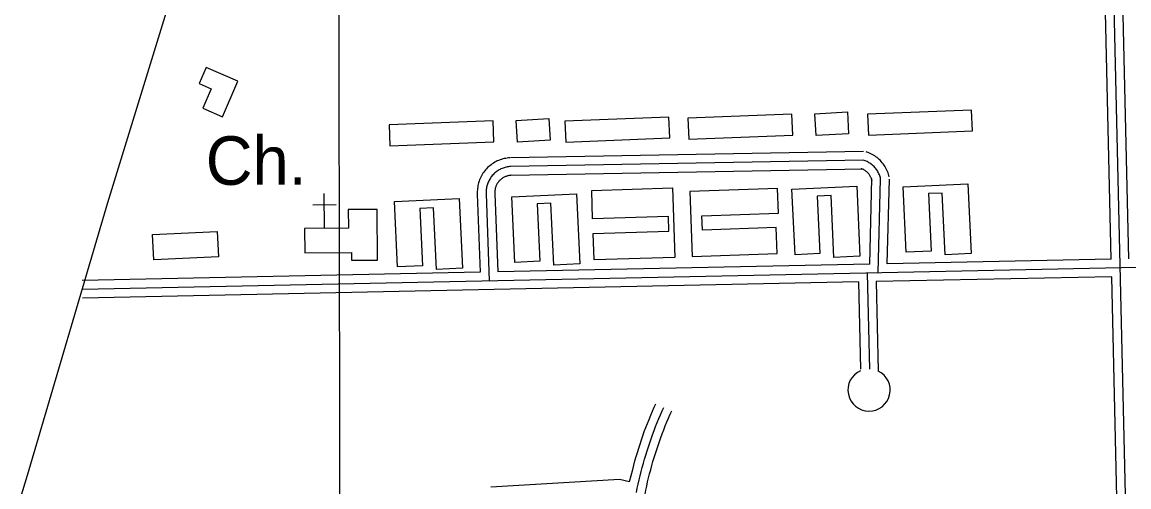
# Model space of a CAD drawing. Extents: x 3313442 to 3351311, y 721974 to 747360.
# Drawn here: x 3338028 to 3339920, y 728678 to 729473 of the extents above; entities that cross this region are included whole.
import ezdxf

# ---------------------------------------------------------------- set-up
doc = ezdxf.new("R2010")
doc.units = 0
for name, color, linetype in [('V-BLDG-OTLN', 7, 'Continuous'), ('V-GRID-MAJR', 7, 'Continuous'), ('V-ROAD-CNTR', 7, 'Continuous'), ('V-SITE-OTLN', 7, 'Continuous'), ('V-SITE-OTLN-IDEN', 7, 'Continuous')]:
    doc.layers.add(name, color=color, linetype=linetype)

msp = doc.modelspace()

# ---------------------------------------------------------------- linework, layer by layer
at = {"layer": 'V-BLDG-OTLN'}
for points in [[(3338396.7, 729371.6), (3338342.5, 729395.1), (3338330.5, 729367.5), (3338351.2, 729358.5), (3338336.8, 729325.2), (3338370.4, 729310.7)], [(3339383, 729315.8), (3339438.5, 729318.9), (3339440.7, 729281.6), (3339385.2, 729278.5)], [(3339474.4, 729279.1), (3339652.2, 729286.4), (3339650.7, 729322.2), (3339472.9, 729315)], [(3338656.7, 729260.8), (3338834.5, 729268.1), (3338833, 729303.9), (3338655.2, 729296.7)], [(3338872.6, 729304.6), (3338928.1, 729307.8), (3338930.3, 729270.5), (3338874.8, 729267.3)], [(3338957.2, 729267.1), (3339135, 729274.4), (3339133.6, 729310.2), (3338955.7, 729302.9)], [(3339167.5, 729272.3), (3339345.4, 729279.5), (3339343.9, 729315.3), (3339166.1, 729308.1)], [(3339001.5, 729184.6), (3339139.9, 729188.9), (3339143.6, 729070.1), (3339005.6, 729065.8), (3339004.2, 729111.3), (3339133.4, 729115.3), (3339132.7, 729140.3), (3339003, 729136.3)], [(3339319.2, 729188.3), (3339169.2, 729182.8), (3339173.3, 729071.8), (3339318.4, 729077.1), (3339316.8, 729121.2), (3339190.9, 729116.6), (3339190, 729141), (3339320.8, 729145.8)], [(3339349.1, 729074.7), (3339343.8, 729186.6), (3339454.5, 729191.8), (3339460.1, 729072.3), (3339415.6, 729070.2), (3339410.6, 729175.9), (3339387, 729174.8), (3339391.6, 729076.7)], [(3339539.3, 729079.1), (3339534, 729191), (3339644.7, 729196.2), (3339650.3, 729076.6), (3339605.8, 729074.6), (3339600.8, 729180.3), (3339577.2, 729179.2), (3339581.8, 729081.1)], [(3338669.7, 729054), (3338664.5, 729165.9), (3338775.1, 729171.1), (3338780.8, 729051.5), (3338736.2, 729049.4), (3338731.2, 729155.2), (3338707.7, 729154.1), (3338712.3, 729056)], [(3338870.4, 729061.7), (3338865.2, 729173.6), (3338975.8, 729178.8), (3338981.5, 729059.2), (3338936.9, 729057.1), (3338931.9, 729162.9), (3338908.4, 729161.8), (3338913, 729063.7)], [(3338635.7, 729065.6), (3338635, 729152.3), (3338585.5, 729151.9), (3338585.8, 729120), (3338510.7, 729119.5), (3338511, 729077.8), (3338591, 729078.4), (3338591.1, 729065.3)], [(3338251.1, 729109.6), (3338361.5, 729114.7), (3338363.5, 729071), (3338253.1, 729065.9)]]:
    msp.add_lwpolyline(points, close=True, dxfattribs=at)
at = {"layer": 'V-GRID-MAJR'}
msp.add_spline([(3338573.2, 727381.5), (3338563.5, 733440.2), (3338553.8, 739502), (3338549.8, 742016.8)], degree=3, dxfattribs=at)
at = {"layer": 'V-ROAD-CNTR'}
for points in [[(3337635.6, 727383), (3337858.7, 728112.8), (3338037, 728698), (3338174.6, 729164.1), (3338343, 729713.3), (3338455.4, 730088.7), (3338524.9, 730309.7), (3338633.4, 730678.9), (3338716.7, 730942.1), (3338824.4, 731291.4), (3338902.7, 731538.5), (3338956.8, 731733.3), (3339099.9, 732196.4), (3339203, 732543.7), (3339293.1, 732869.3), (3339430.6, 733315.3), (3339616.2, 733922), (3339708, 734213.7)], [(3339943.5, 727386.4), (3339866.9, 730703.2)], [(3339919.7, 729067.8), (3339882.3, 730687.5)], [(3339889.7, 729067.2), (3339867.3, 730036.4)], [(3339465.9, 729251.3), (3338862.6, 729240.5)], [(3339509.9, 729208), (3339509.4, 729210.1), (3339508.7, 729212.5), (3339508, 729214.9), (3339507.1, 729217.2), (3339506.1, 729219.5), (3339505, 729221.7), (3339503.8, 729223.9), (3339502.6, 729226.1), (3339501.2, 729228.2), (3339499.7, 729230.2), (3339498.2, 729232.2), (3339496.6, 729234.1), (3339494.9, 729235.9), (3339493.1, 729237.6), (3339491.2, 729239.3), (3339489.3, 729240.9), (3339487.3, 729242.4), (3339485.3, 729243.8), (3339483.1, 729245.1), (3339481, 729246.3), (3339478.8, 729247.5), (3339476.5, 729248.5), (3339474.2, 729249.4), (3339471.9, 729250.3), (3339470.7, 729250.6)], [(3338861.8, 729240.5), (3338859.6, 729240.3), (3338857.1, 729240), (3338854.6, 729239.6), (3338852.1, 729239.1), (3338849.7, 729238.5), (3338847.3, 729237.8), (3338844.9, 729237), (3338842.5, 729236.1), (3338840.2, 729235.1), (3338838, 729234), (3338835.8, 729232.8), (3338833.6, 729231.5), (3338831.5, 729230.1), (3338829.5, 729228.6), (3338827.5, 729227), (3338825.6, 729225.4), (3338823.7, 729223.7), (3338822, 729221.9), (3338820.3, 729220), (3338818.7, 729218.1), (3338817.2, 729216), (3338815.7, 729214), (3338814.4, 729211.8), (3338813.1, 729209.7), (3338812, 729207.4), (3338810.9, 729205.1), (3338810, 729202.8), (3338809.1, 729200.4), (3338808.3, 729198), (3338807.7, 729195.6), (3338807.1, 729193.1), (3338806.7, 729190.7), (3338806.3, 729188.2), (3338806.1, 729185.7), (3338806, 729183.2), (3338805.9, 729180.6), (3338806, 729178.3), (3338806, 729177.9)], [(3338862.9, 729225.5), (3338861, 729225.4), (3338859.1, 729225.2), (3338857.3, 729224.9), (3338855.4, 729224.5), (3338853.6, 729224), (3338851.8, 729223.5), (3338850, 729222.9), (3338848.3, 729222.2), (3338846.5, 729221.5), (3338844.9, 729220.6), (3338843.2, 729219.7), (3338841.6, 729218.8), (3338840, 729217.7), (3338838.5, 729216.6), (3338837, 729215.5), (3338835.6, 729214.2), (3338834.2, 729212.9), (3338832.9, 729211.6), (3338831.7, 729210.2), (3338830.5, 729208.8), (3338829.3, 729207.3), (3338828.3, 729205.7), (3338827.2, 729204.1), (3338826.3, 729202.5), (3338825.5, 729200.8), (3338824.7, 729199.1), (3338823.9, 729197.4), (3338823.3, 729195.6), (3338822.7, 729193.8), (3338822.2, 729192), (3338821.8, 729190.2), (3338821.5, 729188.3), (3338821.2, 729186.4), (3338821.1, 729184.6), (3338821, 729182.7), (3338820.9, 729180.8), (3338821, 729178.9), (3338821, 729178.7)], [(3339466.2, 729236.3), (3338862.9, 729225.5)], [(3339480.7, 729201.1), (3339480.4, 729202.6), (3339480, 729203.7), (3339479.7, 729204.9), (3339479.2, 729206), (3339478.8, 729207.1), (3339478.3, 729208.1), (3339477.7, 729209.2), (3339477.1, 729210.2), (3339476.4, 729211.2), (3339475.7, 729212.2), (3339475, 729213.1), (3339474.2, 729214), (3339473.4, 729214.9), (3339472.6, 729215.7), (3339471.7, 729216.5), (3339470.8, 729217.3), (3339469.8, 729218), (3339468.8, 729218.7), (3339467.8, 729219.3), (3339466.8, 729219.9), (3339465.7, 729220.5), (3339464.6, 729220.9), (3339463.5, 729221.4), (3339462.3, 729221.8), (3339461.6, 729222)], [(3339495.3, 729204.5), (3339494.9, 729206.3), (3339494.4, 729208.1), (3339493.8, 729209.9), (3339493.2, 729211.6), (3339492.4, 729213.3), (3339491.6, 729214.9), (3339490.8, 729216.6), (3339489.8, 729218.2), (3339488.8, 729219.7), (3339487.7, 729221.2), (3339486.6, 729222.6), (3339485.4, 729224), (3339484.1, 729225.4), (3339482.8, 729226.7), (3339481.5, 729227.9), (3339480, 729229.1), (3339478.6, 729230.2), (3339477, 729231.2), (3339475.5, 729232.2), (3339473.9, 729233.1), (3339472.2, 729234), (3339470.6, 729234.7), (3339468.8, 729235.4), (3339467.1, 729236), (3339466.2, 729236.3)], [(3338864, 729210.6), (3338862.4, 729210.4), (3338861.2, 729210.3), (3338860, 729210.1), (3338858.7, 729209.9), (3338857.5, 729209.6), (3338856.3, 729209.2), (3338855.2, 729208.8), (3338854, 729208.4), (3338852.9, 729207.9), (3338851.7, 729207.3), (3338850.7, 729206.7), (3338849.6, 729206.1), (3338848.6, 729205.4), (3338847.5, 729204.7), (3338846.6, 729203.9), (3338845.6, 729203.1), (3338844.7, 729202.2), (3338843.9, 729201.3), (3338843, 729200.4), (3338842.2, 729199.5), (3338841.5, 729198.5), (3338840.8, 729197.4), (3338840.1, 729196.4), (3338839.5, 729195.3), (3338838.9, 729194.2), (3338838.4, 729193.1), (3338837.9, 729191.9), (3338837.5, 729190.8), (3338837.1, 729189.6), (3338836.8, 729188.4), (3338836.5, 729187.2), (3338836.3, 729185.9), (3338836.1, 729184.7), (3338836, 729183.5), (3338835.9, 729182.2), (3338835.9, 729181), (3338836, 729179.6), (3338836, 729179.5)], [(3339466.4, 729221.3), (3338863.2, 729210.5)], [(3339476.7, 729058.6), (3339480.3, 729204.9)], [(3339491.4, 729043.9), (3339495.3, 729204.5)], [(3339506.8, 729059.2), (3339510.3, 729204.2)], [(3338806, 729178.2), (3338810.9, 729044.7)], [(3338821, 729178.7), (3338826.4, 729030)], [(3338836, 729179.3), (3338840.9, 729045.3)], [(3340372.2, 729062.3), (3338130.8, 729015.5)], [(3339476.7, 729058.6), (3338840.9, 729045.3)], [(3339889.7, 729067.2), (3339506.8, 729059.2)], [(3338810.9, 729044.7), (3338130.4, 729030.5)], [(3339472.5, 729043.5), (3339476.1, 728879.3)], [(3339890.4, 729037.2), (3339487.8, 729028.8)], [(3339903.2, 728482.7), (3339890.4, 729037.2)], [(3339457.8, 729028.2), (3338131.1, 729000.5)], [(3339457.8, 729028.2), (3339461.1, 728879)], [(3339487.8, 729028.8), (3339491.2, 728876)], [(3339066.4, 728687), (3339071.6, 728707.6), (3339073.5, 728714.9), (3339075.5, 728722.1), (3339077.5, 728729.4), (3339079.7, 728736.6), (3339081.9, 728743.7), (3339084.2, 728750.9), (3339086.6, 728758), (3339089, 728765.1), (3339091.5, 728772.2), (3339094.2, 728779.2), (3339096.8, 728786.2), (3339099.6, 728793.2), (3339102.4, 728800.2), (3339105.3, 728807.1), (3339108.3, 728814), (3339110.9, 728819.7)], [(3339078, 728668.1), (3339079.4, 728675.3), (3339081, 728682.5), (3339082.6, 728689.6), (3339084.3, 728696.8), (3339086.1, 728703.9), (3339088, 728711), (3339089.9, 728718.1), (3339091.9, 728725.2), (3339094, 728732.2), (3339096.2, 728739.2), (3339098.4, 728746.2), (3339100.8, 728753.2), (3339103.2, 728760.1), (3339105.6, 728767), (3339108.2, 728773.9), (3339110.8, 728780.8), (3339113.5, 728787.6), (3339116.3, 728794.4), (3339119.1, 728801.2), (3339122.1, 728807.9), (3339124.6, 728813.6)], [(3339092.7, 728665.1), (3339094.1, 728672.2), (3339095.6, 728679.2), (3339097.2, 728686.2), (3339098.9, 728693.2), (3339100.6, 728700.2), (3339102.5, 728707.1), (3339104.4, 728714.1), (3339106.3, 728721), (3339108.4, 728727.8), (3339110.5, 728734.7), (3339112.7, 728741.5), (3339115, 728748.4), (3339117.3, 728755.1), (3339119.7, 728761.9), (3339122.2, 728768.6), (3339124.8, 728775.4), (3339127.4, 728782), (3339130.1, 728788.7), (3339132.9, 728795.3), (3339135.8, 728801.9), (3339138.3, 728807.5)], [(3338829.3, 728677.8), (3339049.1, 728690.9), (3339066.4, 728687)]]:
    msp.add_lwpolyline(points, dxfattribs=at)
msp.add_arc((3339475.6, 728843.3), 36.1, 113.6313, 64.5557, dxfattribs=at)
at = {"layer": 'V-SITE-OTLN'}
for p, q in [((3338545, 729119.7), (3338544.5, 729179.7)), ((3338564.7, 729159.9), (3338524.7, 729159.6))]:
    msp.add_line(p, q, dxfattribs=at)

# ---------------------------------------------------------------- texts
at = {"layer": 'V-SITE-OTLN-IDEN'}
msp.add_text('Ch.', height=83, dxfattribs=at).set_placement((3338341.8, 729194.3))

doc.saveas('drawing.dxf')
